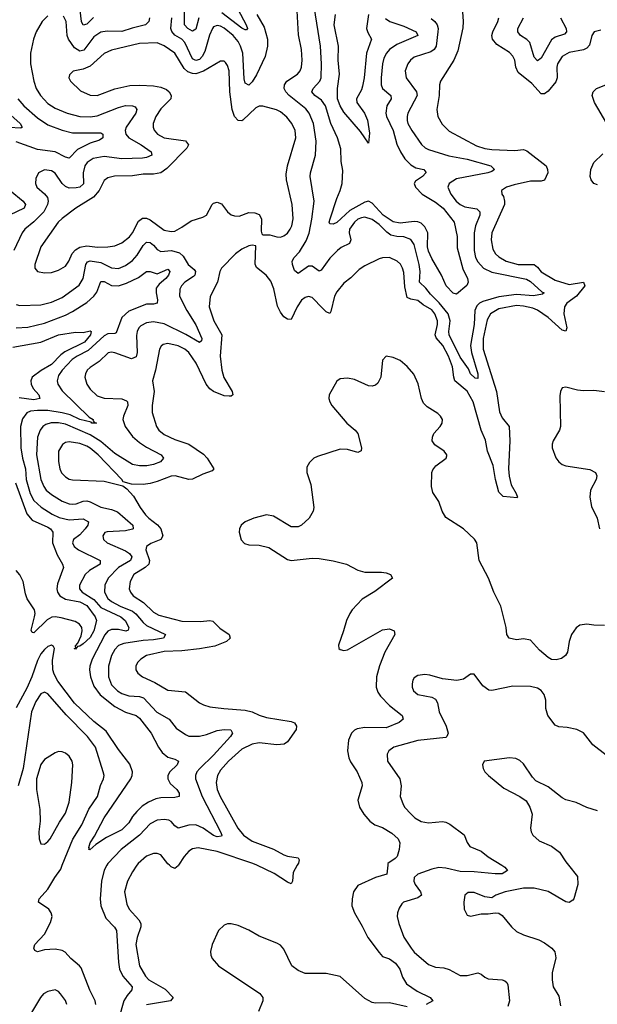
# Model space of a CAD drawing. Header units: inches. Extents: x 1843162 to 1959474, y 907081 to 1016326.
# Tile 486 of 656: x 1915509 to 1918789, y 989211 to 994800. Entities that reach past the tile are written whole.
import ezdxf

# ---------------------------------------------------------------- set-up
doc = ezdxf.new("R2010")
doc.units = ezdxf.units.IN
doc.header["$MEASUREMENT"] = 0
doc.layers.add('B9918', color=7, linetype='Continuous')
doc.layers.add('B9919', color=7, linetype='Continuous')

msp = doc.modelspace()

# ---------------------------------------------------------------- linework, layer by layer
at = {"layer": 'B9918', "color": 5}
for points, elevation in [([(1915941.5, 989210), (1915937.9, 989230), (1915908.1, 989290), (1915857.6, 989417.6), (1915849.8, 989430), (1915799.2, 989470), (1915767.1, 989507.1), (1915750, 989516.8), (1915710, 989523.9), (1915650, 989520.2), (1915610, 989507.6), (1915595.8, 989515.8), (1915589.1, 989530), (1915595.3, 989550), (1915650.6, 989609.4), (1915685, 989675), (1915693.2, 989710), (1915688.8, 989730), (1915675.6, 989750), (1915616.9, 989790), (1915620.4, 989810), (1915670, 989864.9), (1915708.2, 989930), (1915742.4, 989977.6), (1915751.5, 990000)], 460), ([(1916003.9, 990000), (1915988.6, 989971.4), (1915974.2, 989910), (1915966, 989810), (1915970.5, 989770.5), (1915998.7, 989698.7), (1916048.2, 989648.2), (1916059.7, 989630), (1916070.1, 989450), (1916076.8, 989410), (1916094.3, 989370), (1916147.2, 989310), (1916146.3, 989293.7), (1916119, 989261), (1916101.4, 989230), (1916072.5, 989130)], 460), ([(1916175.3, 990000), (1916150, 989963.5), (1916122, 989910), (1916104.5, 989850), (1916118.5, 989778.5), (1916131.2, 989750), (1916185.8, 989690), (1916196.8, 989670), (1916197.6, 989650), (1916175.9, 989590), (1916168.9, 989550), (1916188.9, 989430), (1916223.5, 989370), (1916242, 989350), (1916335.8, 989295.8), (1916380.3, 989250), (1916364.9, 989230), (1916230, 989208.2)], 480), ([(1916411.7, 990000), (1916410, 989997.3), (1916390, 989982.3), (1916370, 989990.8), (1916359.8, 990000)], 480), ([(1917085.4, 990000), (1917061.8, 989958.2), (1917057.7, 989910), (1917050, 989894.5), (1917030, 989903.1), (1916953.8, 989953.8), (1916855.3, 990000)], 480), ([(1917599.3, 990000), (1917594.6, 989950), (1917529.6, 989930.5), (1917430, 989884.7), (1917404, 989850), (1917396.5, 989810), (1917395.2, 989770), (1917410.2, 989730), (1917455, 989655), (1917487.1, 989590), (1917550, 989503.9), (1917570, 989482.2), (1917610, 989468.7), (1917644.1, 989444.1), (1917667.2, 989410), (1917684, 989364), (1917706.6, 989326.6), (1917765.6, 989285.6), (1917840.7, 989250), (1917854.8, 989230), (1917817.3, 989210)], 520), ([(1918247.6, 990000), (1918263.7, 989990), (1918279.5, 989970), (1918250, 989952.1), (1918208.9, 989951.1), (1918090, 989963.5), (1918010, 989964.4), (1917930, 989984.1), (1917890, 989987.1), (1917850, 989978.3), (1917770.3, 989950), (1917749.6, 989930.4), (1917748.1, 989910), (1917754.5, 989890), (1917786.2, 989850), (1917791.3, 989830), (1917770, 989815.5), (1917689.3, 989790.7), (1917679.1, 989780.9), (1917663.4, 989756.6), (1917654.9, 989730), (1917653.1, 989710), (1917662, 989670), (1917691, 989591), (1917731.4, 989530), (1917750, 989506.3), (1917830, 989436.9), (1917870, 989421.8), (1917917.1, 989417.1), (1917948.5, 989408.5), (1918010, 989374.9), (1918050, 989374.7), (1918110, 989388.5), (1918130, 989381.6), (1918150, 989364.4), (1918170, 989355.3), (1918248.9, 989348.9), (1918263.8, 989343.8), (1918275.2, 989335.2), (1918281.2, 989321.2), (1918291.3, 989230), (1918281, 989199)], 540), ([(1918625.2, 990000), (1918676.4, 989936.4), (1918678.4, 989890), (1918655.8, 989810), (1918650, 989800.9), (1918630, 989787.8), (1918610, 989791.5), (1918510.4, 989850.4), (1918430, 989870.5), (1918370, 989869.1), (1918266.8, 989850), (1918214, 989830), (1918190, 989814.5), (1918150, 989820.7), (1918090, 989845.6), (1918055.5, 989844.5), (1918037.3, 989830), (1918030.6, 989790), (1918033.4, 989750), (1918050, 989716), (1918070, 989710.7), (1918130, 989724.4), (1918170, 989724.4), (1918210, 989730.7), (1918230, 989728), (1918250, 989715.5), (1918301.6, 989650), (1918330, 989624.9), (1918370, 989604.6), (1918456.7, 989576.7), (1918490, 989559.5), (1918530.5, 989530), (1918547.6, 989507.6), (1918554.6, 989474.6), (1918533.4, 989390), (1918532.2, 989350), (1918539.3, 989310), (1918570, 989256), (1918581.2, 989201.2)], 560), ([(1917710, 989196.1), (1917610, 989218.8), (1917530, 989217.9), (1917510, 989221.6), (1917470, 989244.1), (1917330, 989368.6), (1917250, 989385.7), (1917130, 989385.3), (1917090, 989403.5), (1917055.1, 989430), (1917010, 989523.6), (1916990, 989546.6), (1916970, 989558.5), (1916870, 989597.7), (1916810, 989631.2), (1916750, 989658), (1916710, 989666.6), (1916690, 989666.6), (1916670, 989660.5), (1916638.7, 989630), (1916602, 989550), (1916592, 989510), (1916594, 989490), (1916603.1, 989470), (1916638.4, 989430), (1916872.7, 989272.7), (1916889.1, 989250), (1916889.2, 989230), (1916865.8, 989170)], 520), ([(1915778, 989210), (1915770, 989231.8), (1915741.3, 989270), (1915730, 989283.6), (1915710, 989293.7), (1915670, 989283.9), (1915644.2, 989270), (1915626.7, 989250), (1915570, 989154)], 480)]:
    msp.add_lwpolyline(points, dxfattribs=dict(at, elevation=elevation))
at = {"layer": 'B9919', "color": 5}
for points, elevation in [([(1916683.2, 994983.2), (1916794.5, 994770), (1916802.6, 994750), (1916797.5, 994742.5), (1916790, 994741.4), (1916770, 994751.5), (1916658, 994838)], 440), ([(1916526.1, 994810), (1916510, 994746), (1916490, 994734.4), (1916464.6, 994750), (1916445, 994770), (1916445.2, 994910)], 440), ([(1917587.5, 994807.5), (1917610.3, 994790), (1917690, 994763.6), (1917761.5, 994730), (1917770.2, 994710), (1917650, 994658.3), (1917610, 994631.2), (1917591.6, 994610), (1917577.8, 994582.2), (1917570.1, 994550), (1917561.4, 994470), (1917562.1, 994430), (1917570.2, 994410), (1917617.2, 994370), (1917618, 994350), (1917593.9, 994310), (1917587.6, 994270), (1917592.5, 994250), (1917629.4, 994170), (1917650, 994094), (1917671.2, 994050), (1917696, 994010), (1917730, 993975.3), (1917758.7, 993958.7), (1917804, 993950), (1917814.7, 993934.7), (1917815.2, 993930), (1917795.8, 993910), (1917757.3, 993882.7), (1917750.2, 993870), (1917757.4, 993850), (1917795, 993810), (1917870, 993763.3), (1917914.1, 993730), (1917976.3, 993650), (1917992.7, 993570), (1917994.3, 993505.7), (1918026, 993386), (1918052.8, 993330), (1918056, 993310), (1918048.7, 993291.3), (1917990, 993242.4), (1917970, 993248), (1917930.9, 993290), (1917905.3, 993350), (1917850, 993444), (1917830, 993485.3), (1917824.3, 993510), (1917826.4, 993590), (1917810, 993624.3), (1917790, 993644.4), (1917770, 993652.7), (1917750, 993654.3), (1917670, 993645.7), (1917630, 993652.9), (1917573.6, 993690), (1917510, 993758.7), (1917490, 993769.5), (1917470, 993764.9), (1917383.6, 993716.4), (1917310, 993649.2), (1917290, 993639.3), (1917270, 993640.9), (1917267, 993650), (1917271.7, 993670), (1917310, 993784.4), (1917329.8, 993830), (1917340.2, 993870), (1917344.7, 993944.7), (1917335, 993995), (1917333.6, 994066.4), (1917314.4, 994130), (1917275.8, 994210), (1917245, 994310), (1917222.7, 994342.7), (1917184.4, 994370), (1917169, 994390), (1917176.5, 994410), (1917213, 994450), (1917220.7, 994470), (1917223.4, 994550), (1917216.7, 994650), (1917175.4, 994910)], 440), ([(1915670, 994821.6), (1915637.1, 994790), (1915603, 994730), (1915587.6, 994690), (1915570.2, 994610), (1915570.2, 994550), (1915589.4, 994450), (1915602.5, 994410), (1915627.7, 994370), (1915670, 994324), (1915710, 994297.2), (1915779.5, 994270), (1915850, 994251.2), (1915910, 994248.3), (1915950, 994253.9), (1916070, 994301.1), (1916110, 994312.2), (1916150.8, 994310.7), (1916164.5, 994304.5), (1916174, 994290), (1916168.4, 994270), (1916114.6, 994190), (1916108.2, 994170), (1916111.6, 994150), (1916129.4, 994129.4), (1916199.7, 994090), (1916256, 994050), (1916260.3, 994030), (1916230, 994017.8), (1916206, 994014), (1916090, 994010.3), (1915990, 994023.2), (1915927.5, 994012.5), (1915892.6, 993990), (1915879.6, 993970), (1915869.6, 993930), (1915871.2, 993868.8), (1915850.2, 993850), (1915830, 993845.5), (1915790, 993843.8), (1915770, 993852.6), (1915750.7, 993870.7), (1915710, 993928.7), (1915690, 993941.8), (1915650, 993948.3), (1915615.5, 993930), (1915600.9, 993899.1), (1915599.6, 993870), (1915606.7, 993850), (1915650.7, 993810.7), (1915666.4, 993790), (1915670.7, 993770), (1915668.2, 993750), (1915646.1, 993710), (1915590, 993652.6), (1915539.3, 993610), (1915523.2, 993590), (1915476.4, 993490)], 460), ([(1918022, 994870), (1918028.3, 994790), (1918026.1, 994753.9), (1917996.7, 994623.3), (1917974.5, 994570), (1917899.7, 994450), (1917892.9, 994430), (1917891.6, 994370), (1917877.4, 994290), (1917883.2, 994250), (1917907.6, 994207.6), (1917947.2, 994167.2), (1918103.3, 994083.3), (1918150, 994068.2), (1918190, 994062.6), (1918321.8, 994058.2), (1918370, 994062.6), (1918390, 994055.5), (1918498.3, 993970), (1918507.2, 993950), (1918507.5, 993930), (1918490, 993889.8), (1918470, 993883.4), (1918410, 993883.4), (1918317, 993863), (1918274.4, 993850), (1918246, 993830), (1918247, 993810), (1918256.2, 993796.2), (1918263.2, 993770), (1918262.4, 993750), (1918189.6, 993590), (1918186.2, 993550), (1918196.3, 993496.3), (1918211.4, 993471.4), (1918230, 993453.9), (1918272.6, 993430), (1918340.7, 993410), (1918430.4, 993410.4), (1918450, 993395.3), (1918470, 993368.5), (1918550, 993321), (1918630, 993297.2), (1918710, 993310.2), (1918718.9, 993290), (1918671.6, 993230), (1918616.3, 993190), (1918602.2, 993170), (1918599.7, 993130), (1918615.5, 993050), (1918610, 993032), (1918590, 993037.1), (1918509.9, 993110), (1918450.2, 993150.2), (1918422.6, 993162.6), (1918370, 993174), (1918330, 993177.2), (1918230, 993157.7), (1918183.2, 993130), (1918163.6, 993096.4), (1918142, 992990), (1918141.7, 992930), (1918216.6, 992690), (1918234.6, 992574.6), (1918250, 992539.2), (1918288.8, 992490), (1918292.7, 992410), (1918284.7, 992250), (1918288.3, 992208.3), (1918299.3, 992159.3), (1918327.7, 992110), (1918335.8, 992090), (1918333.4, 992086.6), (1918254.1, 992094.1), (1918230, 992117.6), (1918210.5, 992190.5), (1918198.1, 992270), (1918166.5, 992350), (1918153.7, 992413.7), (1918129.6, 992469.6), (1918084.7, 992630), (1918050, 992691.4), (1917980.7, 992750), (1917974, 992770), (1917967.3, 992830), (1917943.7, 992890), (1917911.4, 992950), (1917873.7, 992993.7), (1917869.2, 993010), (1917881.8, 993070), (1917881.4, 993090), (1917867.5, 993130), (1917850, 993153.3), (1917800.5, 993180.5), (1917770, 993206.6), (1917730, 993213.9), (1917710, 993223.4), (1917696, 993284), (1917690, 993364), (1917683.7, 993390), (1917671.9, 993411.9), (1917652.3, 993430), (1917610, 993449.8), (1917570, 993448.5), (1917550, 993442), (1917470, 993403.5), (1917437.6, 993382.4), (1917390, 993334.6), (1917350, 993304.1), (1917310, 993254.2), (1917297.2, 993230), (1917276.5, 993143.5), (1917270, 993131.6), (1917250, 993141.6), (1917230, 993159.8), (1917170, 993223.1), (1917150, 993228.8), (1917130, 993222.8), (1917110, 993208.4), (1917084.3, 993170), (1917050, 993098.9), (1917030, 993099.2), (1917010, 993114), (1916990, 993138.7), (1916973.7, 993173.7), (1916952.5, 993272.5), (1916935.1, 993315.1), (1916909.7, 993350), (1916853.2, 993393.2), (1916847.2, 993412.8), (1916850, 993515.3), (1916830, 993519.5), (1916810, 993515.8), (1916770, 993496.5), (1916734.3, 993470), (1916654.9, 993390), (1916646, 993370), (1916633.1, 993310), (1916591, 993229), (1916585.4, 993170), (1916611.8, 993090), (1916656.4, 993010), (1916648.4, 992890), (1916656.3, 992810), (1916669.3, 992769.3), (1916716.5, 992690), (1916719.5, 992670), (1916710, 992663.1), (1916698.1, 992661.9), (1916670, 992665.4), (1916610, 992689.9), (1916590, 992704), (1916567.4, 992730), (1916510.8, 992850), (1916470, 992910.5), (1916447, 992930), (1916410, 992948.1), (1916350, 992962.3), (1916323.5, 992956.5), (1916312.5, 992947.5), (1916302.9, 992930), (1916279.8, 992810), (1916262.8, 992750), (1916273.4, 992690), (1916262, 992610), (1916261, 992570), (1916285.4, 992490), (1916299.3, 992470), (1916330, 992444.5), (1916390, 992416.2), (1916470, 992391.2), (1916553.2, 992333.2), (1916574.3, 992310), (1916611.5, 992250), (1916601.8, 992238.2), (1916550, 992219.8), (1916490, 992191.2), (1916470, 992189.9), (1916392.3, 992210), (1916370, 992209.3), (1916290, 992178.2), (1916250, 992167.7), (1916210, 992161.4), (1916144, 992164), (1916097.2, 992177.2), (1916089.5, 992190), (1915954.5, 992330), (1915910, 992368), (1915890, 992379.4), (1915850, 992394.6), (1915790, 992404), (1915770, 992399.3), (1915751.7, 992388.3), (1915729.4, 992350), (1915730, 992292), (1915736.5, 992250), (1915747.3, 992227.3), (1915770, 992204.9), (1915790, 992192.3), (1915810, 992187.8), (1915990, 992179.7), (1916094.4, 992154.4), (1916117.2, 992137.2), (1916154.7, 992094.7), (1916192.7, 992030), (1916223.9, 991990), (1916243, 991970), (1916292.5, 991932.5), (1916310.1, 991910), (1916322.4, 991870), (1916311, 991850), (1916253.5, 991826.5), (1916228.5, 991810), (1916225.6, 991790), (1916245.8, 991730), (1916242.5, 991710), (1916222.5, 991690), (1916158.1, 991650), (1916135.9, 991610), (1916131.8, 991570), (1916138.9, 991550), (1916154.2, 991530), (1916211.9, 991491.9), (1916270, 991437.4), (1916300.2, 991420.2), (1916430, 991385.7), (1916536.7, 991383.3), (1916589.3, 991389.3), (1916605.4, 991385.5), (1916646.6, 991346.6), (1916698.9, 991310), (1916704.6, 991290), (1916683.6, 991270), (1916616.9, 991243.1), (1916530, 991227.7), (1916430, 991217.2), (1916330, 991212.8), (1916228.7, 991190), (1916196.5, 991170), (1916178.5, 991150), (1916169.1, 991130), (1916169, 991110), (1916180.3, 991090), (1916207, 991070), (1916277.5, 991037.5), (1916350, 990994.8), (1916450, 990984.4), (1916530, 990922.6), (1916554, 990910), (1916590, 990900.2), (1916669.5, 990889.5), (1916790, 990881.3), (1916830, 990870.6), (1916870, 990851.6), (1916910, 990839), (1917050, 990816.4), (1917069.4, 990809.4), (1917081.5, 990790), (1917079.1, 990770), (1917030, 990699.7), (1917012, 990688), (1916970, 990684.5), (1916870, 990695.4), (1916830, 990687), (1916770, 990659.9), (1916694.4, 990590), (1916650, 990540.2), (1916631.9, 990510), (1916625.4, 990470), (1916631.3, 990430), (1916647.3, 990390), (1916748.4, 990210), (1916780.5, 990170), (1916830, 990136.8), (1916950, 990091), (1917010, 990059.5), (1917030, 990051.7), (1917090, 990043), (1917096.5, 990030), (1917092.4, 990012.4), (1917085.4, 990000)], 480), ([(1916247.4, 994810), (1916243.6, 994790), (1916223.9, 994770), (1916148.2, 994751.8), (1916090, 994732.2), (1916005.5, 994734.5), (1915970, 994728.8), (1915930, 994701.6), (1915872.9, 994627.1), (1915850, 994620.4), (1915820.8, 994640.8), (1915786, 994690), (1915779.7, 994710), (1915772.7, 994790), (1915759, 994819)], 460), ([(1915928.6, 994811.4), (1915890, 994774.3), (1915870, 994768.9), (1915861.2, 994790), (1915850.3, 994870)], 440), ([(1916855.3, 994830), (1916897.4, 994757.4), (1916916.8, 994690), (1916915.8, 994650), (1916902.5, 994590), (1916853.6, 994486.4), (1916830, 994447.4), (1916810, 994427.7), (1916790, 994438.7), (1916783.3, 994463.3), (1916775.6, 994610), (1916764.1, 994650), (1916750, 994676.4), (1916721.1, 994710), (1916670, 994752.4), (1916650, 994763.4), (1916630, 994767.6), (1916610, 994758.8), (1916603.5, 994750), (1916587.2, 994712.8), (1916561.6, 994618.4), (1916546.1, 994590), (1916530, 994574.8), (1916510, 994568.4), (1916490, 994578.5), (1916446.2, 994670), (1916430, 994689.4), (1916390, 994712.4), (1916372.5, 994732.5), (1916367.3, 994750), (1916372.8, 994810)], 460), ([(1917846.2, 994806.2), (1917867.1, 994790), (1917880.8, 994770), (1917885.8, 994750), (1917884.3, 994730), (1917873.8, 994650), (1917863.2, 994630), (1917843.3, 994616.7), (1917750, 994588), (1917728.2, 994570), (1917713, 994550), (1917699, 994510), (1917704.7, 994470), (1917762.3, 994390), (1917766, 994370), (1917713.2, 994270), (1917708.7, 994250), (1917710, 994227.3), (1917714.3, 994210), (1917735.2, 994170), (1917791.1, 994091.1), (1917811.8, 994071.8), (1917830, 994062.6), (1917946.3, 994026.3), (1918050, 994007.8), (1918185.3, 993970), (1918205.7, 993950), (1918190, 993938), (1918168, 993930), (1917990, 993896.6), (1917947.7, 993870), (1917941.3, 993850), (1917957, 993810), (1917988.8, 993770), (1918010, 993751.4), (1918037.8, 993737.8), (1918105.9, 993725.9), (1918123.2, 993710), (1918122, 993690), (1918098.3, 993630), (1918090.6, 993590), (1918090.6, 993490), (1918098.4, 993450), (1918110, 993425.2), (1918143, 993390), (1918190, 993367.1), (1918387.7, 993327.7), (1918410, 993313.2), (1918475.2, 993255.2), (1918488, 993250), (1918478.2, 993241.8), (1918427.4, 993232.6), (1918330, 993240.1), (1918230, 993226.4), (1918140.1, 993199.9), (1918119.8, 993190), (1918104.6, 993175.4), (1918093.8, 993150), (1918090.1, 993070), (1918068.8, 992950), (1918075.1, 992910), (1918110.1, 992789.9), (1918110, 992764), (1918095.3, 992764.7), (1918070, 992789.8), (1918058.3, 992818.3), (1918010, 992885), (1917947.9, 993010), (1917946, 993030), (1917953.3, 993090), (1917941.9, 993130), (1917892, 993192), (1917841.5, 993241.5), (1917816.5, 993276.5), (1917779.1, 993310), (1917782.9, 993370), (1917778.5, 993410), (1917750, 993524.4), (1917730, 993552.2), (1917690, 993567.7), (1917650, 993569.5), (1917617.4, 993577.4), (1917593.6, 993593.6), (1917550, 993636.9), (1917510, 993665.2), (1917470, 993678.5), (1917450, 993675.8), (1917430, 993667.9), (1917410, 993650.5), (1917383.1, 993610), (1917379.8, 993590), (1917389.3, 993550), (1917382.7, 993530), (1917334.2, 993505.8), (1917314.4, 993490), (1917270, 993446.3), (1917221.1, 993378.9), (1917210, 993372.3), (1917170, 993399.8), (1917150, 993400.2), (1917090, 993359.8), (1917070, 993377), (1917059.1, 993410), (1917057.5, 993430), (1917067.2, 993450), (1917097.4, 993482.6), (1917136.3, 993543.7), (1917152.2, 993587.8), (1917168.3, 993668.3), (1917182.1, 993770), (1917158.5, 993910), (1917159.8, 993930), (1917188.6, 994030), (1917193, 994110), (1917178.1, 994210), (1917153.4, 994270), (1917133.6, 994293.6), (1917038.8, 994370), (1917020.2, 994390), (1917011.2, 994410), (1917012.9, 994430), (1917026, 994450), (1917087.3, 994490), (1917102, 994510), (1917110, 994530.8), (1917114.1, 994570), (1917110.5, 994630), (1917093.1, 994713.1), (1917084.7, 994850)], 460), ([(1917489.7, 994830), (1917479.6, 994750), (1917486.2, 994726.2), (1917508, 994690), (1917479, 994610), (1917465.3, 994470), (1917456.7, 994423.3), (1917450, 994401.6), (1917421.3, 994350), (1917423, 994330), (1917466.4, 994270), (1917484.9, 994230), (1917496.4, 994156.4), (1917490, 994098), (1917445.2, 994165.2), (1917350, 994275.5), (1917328.8, 994310), (1917314.2, 994350), (1917313.1, 994410), (1917325.6, 994490), (1917318.1, 994570), (1917319, 994650), (1917294.7, 994770), (1917303, 994830)], 420), ([(1918810, 994740.7), (1918770.6, 994730), (1918758, 994710), (1918744.8, 994655.2), (1918730, 994637.3), (1918710, 994628.3), (1918630, 994614.5), (1918590, 994590.6), (1918563.7, 994550), (1918558.9, 994530), (1918560.6, 994470), (1918553.2, 994446.8), (1918510, 994394), (1918490, 994379.5), (1918470, 994378.7), (1918418.4, 994438.4), (1918339.3, 994499.3), (1918325.9, 994530), (1918321.9, 994570), (1918310, 994592.7), (1918290, 994612.8), (1918219.4, 994659.4), (1918194.8, 994690), (1918190.6, 994710), (1918195.4, 994730), (1918224.5, 994790), (1918229.8, 994810)], 480), ([(1918581.2, 994810), (1918612.5, 994750), (1918614.3, 994730), (1918602.5, 994717.5), (1918550, 994700.7), (1918530, 994686.4), (1918470, 994582.3), (1918450, 994567.1), (1918430, 994586.3), (1918406.3, 994670), (1918390, 994688.2), (1918353.1, 994710), (1918337.7, 994730), (1918338.8, 994750), (1918369.9, 994810)], 460), ([(1918844.3, 994210), (1918773.1, 994330), (1918761, 994370), (1918765.1, 994390), (1918784.1, 994410), (1918846.5, 994433.5)], 480), ([(1915498.9, 994350), (1915533.4, 994310), (1915610, 994241.9), (1915670, 994203.1), (1915750, 994172.5), (1915810, 994157.7), (1915970, 994158.2), (1915981.7, 994150), (1915981.7, 994130), (1915963.1, 994116.9), (1915910, 994098.7), (1915836.9, 994063.1), (1915790, 994014.4), (1915770, 994019.5), (1915710, 994049.9), (1915610, 994062.1), (1915490, 994106.6)], 440), ([(1915405.5, 994305.5), (1915512.1, 994210), (1915523.8, 994190), (1915515.2, 994184.8), (1915450, 994188.8)], 420), ([(1918790, 993861.8), (1918770, 993869.3), (1918754.9, 993890), (1918748.5, 993910), (1918751.8, 993950), (1918769.1, 993990), (1918821.1, 994038.9)], 480), ([(1915454.4, 993830), (1915528.5, 993770), (1915543.2, 993750), (1915535.4, 993730), (1915451.2, 993690)], 440), ([(1915490, 993183.2), (1915510, 993178.2), (1915630, 993180.4), (1915690, 993195.6), (1915750, 993223.5), (1915846.7, 993293.3), (1915869.9, 993330.1), (1915884.4, 993410), (1915894.3, 993425.7), (1915910, 993431.6), (1915970, 993421.3), (1916030, 993391.3), (1916070, 993387.7), (1916110, 993404.1), (1916150, 993432.8), (1916176.7, 993463.3), (1916210, 993517.5), (1916230, 993536.2), (1916250, 993536), (1916270, 993520.1), (1916290, 993495.3), (1916310, 993484.7), (1916370.5, 993490.5), (1916416.9, 993476.9), (1916438.4, 993458.4), (1916466.9, 993410), (1916500.9, 993380.9), (1916507.2, 993370), (1916503.7, 993350), (1916497.2, 993342.8), (1916447.1, 993310), (1916427.8, 993290), (1916418, 993270), (1916416, 993230), (1916457.9, 993150), (1916510, 993067.3), (1916543.8, 992990), (1916542.3, 992977.7), (1916530, 992967.9), (1916452.1, 993012.1), (1916330, 993072.5), (1916270, 993084.5), (1916230, 993079.9), (1916198, 993062), (1916186, 993050), (1916176.6, 993030), (1916173, 993007), (1916177.1, 992910), (1916170, 992885.3), (1916144.7, 992875.3), (1916050, 992908.2), (1916030, 992912.5), (1916011.9, 992908.1), (1915960.4, 992859.6), (1915910, 992825.7), (1915893.1, 992810), (1915882.7, 992790), (1915879.6, 992770), (1915890.2, 992730), (1915910, 992702), (1915950, 992664.7), (1915990, 992650.9), (1916088.5, 992648.5), (1916116.7, 992636.7), (1916122.3, 992630), (1916122.6, 992610), (1916098.2, 992550), (1916095.2, 992530), (1916108.6, 992490), (1916150, 992434.7), (1916190, 992399.4), (1916230, 992372.8), (1916312.4, 992330), (1916326.7, 992310), (1916308.4, 992290), (1916270, 992274.8), (1916232, 992268), (1916190, 992267.1), (1916150, 992274.5), (1916050, 992338.1), (1915970, 992406.2), (1915910, 992444.1), (1915770, 992503.7), (1915730, 992511.3), (1915689, 992511), (1915658.5, 992501.5), (1915640.7, 992490), (1915624.8, 992470), (1915610.1, 992429.9), (1915605.6, 992330), (1915630.1, 992190), (1915645.8, 992150), (1915660.5, 992130), (1915690, 992104.3), (1915750, 992065.9), (1915790, 992051.4), (1915810, 992049.6), (1915830, 992051.9), (1915870, 992066.9), (1915890, 992068.5), (1915910, 992062.9), (1915970, 992031.9), (1916030, 992019.4), (1916065.4, 992005.4), (1916152.7, 991930), (1916154.6, 991910), (1916150, 991907.6), (1916110, 991898.3), (1916006.5, 991893.5), (1915991.9, 991888.1), (1915981.2, 991870), (1915985.2, 991850), (1916005.8, 991830), (1916110, 991784.8), (1916132.4, 991770), (1916146.7, 991750), (1916138, 991730), (1916070.1, 991690), (1916012.3, 991630), (1915992.1, 991590), (1915991.3, 991550), (1916010, 991515), (1916030, 991498.1), (1916079.8, 991470), (1916150, 991442.9), (1916168, 991428), (1916210, 991377.7), (1916230, 991361.7), (1916336.5, 991310), (1916326, 991290), (1916270, 991278.8), (1916210, 991275.7), (1916101, 991259), (1916070, 991248.1), (1916050, 991224.5), (1916030.1, 991190), (1916013.8, 991130), (1916013, 991070), (1916030, 991025), (1916064.6, 990990), (1916090, 990975.3), (1916130, 990962.2), (1916190, 990957.5), (1916212.7, 990950), (1916288.8, 990868.8), (1916359, 990830), (1916397.6, 990777.6), (1916450, 990741.8), (1916470, 990733), (1916530, 990732.9), (1916570, 990742.1), (1916630, 990764.8), (1916670.9, 990770.9), (1916708.8, 990768.8), (1916718.7, 990750), (1916706, 990730), (1916610, 990625.2), (1916531.4, 990550), (1916514.8, 990530), (1916506.8, 990510), (1916508.3, 990490), (1916545, 990390), (1916650.1, 990190), (1916657.6, 990170), (1916655.1, 990164.9), (1916630, 990162.2), (1916610, 990168), (1916550.5, 990210.5), (1916510, 990228.6), (1916470, 990228.4), (1916410, 990209.8), (1916390, 990223), (1916369, 990249), (1916355.5, 990255.5), (1916330, 990260.3), (1916290, 990255.4), (1916250, 990234.6), (1916190.1, 990169.9), (1916086.3, 990090), (1916009.3, 990010), (1916003.9, 990000)], 460), ([(1915490, 993050.7), (1915554.9, 993054.9), (1915650, 993077.6), (1915770, 993122.6), (1915810, 993142.5), (1915890, 993193.9), (1915931.1, 993230), (1915947.8, 993252.2), (1915970, 993314.4), (1915990, 993314), (1916030, 993291), (1916070, 993288.9), (1916115.9, 993304.1), (1916183.2, 993336.8), (1916230, 993371), (1916250, 993370.2), (1916290, 993356.6), (1916350, 993383.6), (1916362.7, 993370), (1916355.1, 993350), (1916340.1, 993330), (1916300.8, 993299.2), (1916284.6, 993275.4), (1916284, 993250), (1916291.3, 993208.7), (1916289.2, 993190.8), (1916270, 993184.1), (1916230, 993185.7), (1916130, 993145.2), (1916090, 993108.9), (1916057, 993023), (1916050, 993018.4), (1916010, 993015.7), (1915990, 993005.7), (1915898.9, 992921.1), (1915836.6, 992890), (1915807.9, 992870), (1915751.4, 992810), (1915730, 992780.4), (1915722.4, 992750), (1915726, 992730), (1915750, 992692.8), (1915904.2, 992544.2), (1915926.4, 992530), (1915924.9, 992524.9), (1915933.8, 992513.8), (1915944.7, 992510), (1915919, 992510), (1915915.1, 992515.1), (1915850.1, 992529.9), (1915796.2, 992556.2), (1915750, 992568.8), (1915670, 992581.2), (1915610, 992581), (1915570, 992576.7), (1915550, 992568.4), (1915525.4, 992534.6), (1915513.9, 992490), (1915516.5, 992370), (1915525.6, 992310), (1915541.6, 992250), (1915546.6, 992190), (1915568.2, 992110), (1915590, 992070.9), (1915632, 992032), (1915693.1, 991993.1), (1915733.7, 991973.7), (1915790, 991960.3), (1915870, 991966.3), (1915900.7, 991950), (1915896.6, 991930), (1915881.8, 991910), (1915850, 991876.4), (1915814.4, 991850), (1915808.6, 991830), (1915819.2, 991810), (1915843.6, 991790), (1915965.5, 991730), (1915967.1, 991710), (1915906.1, 991673.9), (1915881.2, 991650), (1915848.7, 991590), (1915848.6, 991570), (1915864, 991550), (1915929.5, 991509.5), (1915970, 991463.6), (1916084.5, 991410), (1916108.2, 991390), (1916129.4, 991350), (1916125, 991335), (1916111.2, 991328.8), (1916070, 991339), (1916030, 991337.8), (1916010, 991328.2), (1915992.4, 991307.6), (1915921.5, 991170), (1915907.3, 991130), (1915905.2, 991110), (1915911.1, 991070), (1915930, 991015.9), (1915966.6, 990966.6), (1916050, 990901), (1916110, 990869.1), (1916170, 990850.1), (1916190, 990835.3), (1916256.4, 990750), (1916298.2, 990670), (1916319.2, 990639.2), (1916350, 990614.3), (1916390, 990602), (1916412, 990590), (1916403.6, 990570), (1916362, 990530), (1916351, 990510), (1916350.2, 990490), (1916363.6, 990463.6), (1916400.8, 990430), (1916415.8, 990410), (1916414, 990390), (1916390, 990383.7), (1916310, 990383.6), (1916282.8, 990377.2), (1916241.1, 990358.9), (1916205, 990335), (1916174, 990306), (1916150, 990277.2), (1916130, 990241.5), (1916090, 990200.5), (1916001.8, 990158.2), (1915941.6, 990118.4), (1915908.2, 990088.2), (1915902, 990090), (1915905.2, 990094.8), (1915901.7, 990101.7), (1915910, 990127.7), (1915934.8, 990165.2), (1915989.8, 990270), (1916140.4, 990490), (1916148.8, 990510), (1916150.5, 990530), (1916134.7, 990574.7), (1916070, 990657.6), (1916000.9, 990760.9), (1915930, 990816), (1915821, 990921), (1915725.4, 991045.4), (1915704.9, 991084.9), (1915698.1, 991110), (1915696, 991164), (1915706.2, 991230), (1915701.5, 991241.4), (1915690, 991249.7), (1915670, 991241.4), (1915650, 991225), (1915630, 991200.3), (1915610, 991162.3), (1915578.5, 991070), (1915550, 991004.8), (1915490, 990894.3)], 440), ([(1915470, 992941), (1915630.3, 992969.7), (1915730, 993011.1), (1915826.7, 993026.7), (1915870, 993024.6), (1915910, 993033), (1915914.8, 993030), (1915911.2, 993010), (1915876.6, 992970), (1915765.7, 992914.3), (1915743.2, 992896.8), (1915690, 992841.6), (1915630.7, 992809.3), (1915579.7, 992770), (1915572.6, 992750), (1915575, 992730), (1915586, 992706), (1915617.6, 992670), (1915624.2, 992650), (1915590, 992642.8), (1915506.4, 992653.6)], 420), ([(1918830, 991361.8), (1918770, 991362.7), (1918730, 991368.4), (1918690, 991362.6), (1918670, 991348), (1918642.4, 991310), (1918629.2, 991270), (1918619.4, 991210), (1918608, 991190), (1918586.6, 991173.4), (1918554.8, 991165.2), (1918530, 991168.7), (1918510, 991179.5), (1918461, 991221), (1918410, 991277.4), (1918370, 991284.7), (1918330, 991279.7), (1918289.6, 991290), (1918275.6, 991310), (1918272.3, 991350), (1918241.6, 991470), (1918201.6, 991550), (1918172, 991630), (1918118.7, 991730), (1918104.4, 991830), (1918091.3, 991851.3), (1918030, 991909.8), (1917930, 991974.8), (1917907.9, 992010), (1917890, 992065.6), (1917855.9, 992115.9), (1917848.2, 992150), (1917849.8, 992230), (1917854.7, 992245.3), (1917872.9, 992267.1), (1917931.6, 992310), (1917935.2, 992324.8), (1917935.8, 992330), (1917920.5, 992350), (1917866.6, 992386.6), (1917851.9, 992410), (1917852.7, 992430), (1917861.8, 992450), (1917896.8, 992490), (1917908.7, 992510), (1917909.8, 992530), (1917899.2, 992550), (1917884.6, 992564.6), (1917822.6, 992602.6), (1917802.6, 992622.6), (1917791.8, 992650), (1917772.4, 992732.4), (1917748, 992788), (1917710, 992831.5), (1917670, 992865.6), (1917630, 992882.9), (1917590.7, 992889.3), (1917570, 992868), (1917560.6, 992770), (1917543.2, 992736.8), (1917530, 992725), (1917510, 992719.5), (1917490, 992721.9), (1917410, 992756.5), (1917370, 992765.3), (1917330, 992761), (1917310, 992747.3), (1917266.7, 992670), (1917264.9, 992650), (1917270.4, 992630), (1917282, 992610), (1917367.7, 992510), (1917414.9, 992470), (1917430, 992450.6), (1917450.3, 992370), (1917448.1, 992351.9), (1917430, 992343.5), (1917370, 992359.7), (1917330, 992362.7), (1917199.8, 992320.2), (1917180.3, 992310), (1917154.1, 992285.9), (1917140, 992260), (1917139, 992230), (1917162, 992162), (1917179.6, 992030), (1917176, 992010), (1917153.7, 991970), (1917110.2, 991929.8), (1917090, 991920.4), (1917050, 991921), (1916950, 991981.7), (1916910, 991988.4), (1916838.8, 991970), (1916790, 991949.6), (1916766.4, 991930), (1916757.6, 991910), (1916755.8, 991890), (1916767.5, 991847.5), (1916786, 991826), (1916810, 991819.5), (1916870, 991817), (1916924, 991804), (1917030, 991735.3), (1917050.4, 991730.4), (1917170, 991743.1), (1917210, 991741.3), (1917290, 991728.4), (1917364.7, 991710), (1917430, 991675.5), (1917470, 991664.4), (1917564.1, 991664.1), (1917590, 991659.3), (1917614.8, 991650), (1917626, 991630), (1917525.1, 991554.9), (1917453.7, 991510), (1917397.7, 991450), (1917383.2, 991430), (1917364.4, 991390), (1917348.7, 991330), (1917319.3, 991250), (1917322, 991230), (1917330, 991223.8), (1917350, 991219.5), (1917370, 991223.1), (1917570, 991335.8), (1917610, 991342.6), (1917634.9, 991330), (1917638.7, 991310), (1917582.1, 991210), (1917552.4, 991132.4), (1917535.4, 991070), (1917534, 991010), (1917543, 990983), (1917559.1, 990959.1), (1917610, 990906.7), (1917682, 990850), (1917687, 990830), (1917663.8, 990810), (1917590, 990780.5), (1917470, 990782.1), (1917425.2, 990774.8), (1917410, 990767.6), (1917393.4, 990750), (1917376.8, 990710), (1917370.2, 990650.2), (1917377.7, 990610), (1917387.5, 990587.5), (1917426.2, 990530), (1917451.3, 990470), (1917453.6, 990450), (1917430.3, 990370), (1917438.9, 990330), (1917464, 990290), (1917497.4, 990250), (1917526.7, 990230), (1917570, 990214.8), (1917622.9, 990182.9), (1917657.8, 990150), (1917667.3, 990127.3), (1917664.7, 990090), (1917652.3, 990050), (1917642.1, 990037.9), (1917600.2, 990010), (1917599.3, 990000)], 520), ([(1918830, 992686.5), (1918770, 992694.6), (1918710, 992693), (1918676.6, 992696.6), (1918610, 992713.6), (1918590.5, 992709.5), (1918580.5, 992690), (1918576.1, 992663.9), (1918580.7, 992490), (1918575.2, 992470), (1918538, 992410), (1918532.8, 992390), (1918533.8, 992370), (1918553.4, 992313.4), (1918570.3, 992290), (1918590, 992274.9), (1918610, 992267.1), (1918746.4, 992246.4), (1918779.7, 992230), (1918787, 992210), (1918782.5, 992190), (1918751, 992130), (1918746.2, 992090), (1918756.8, 992036.8), (1918789.2, 991970), (1918802.2, 991910)], 520), ([(1915484.9, 992170), (1915550, 991994.6), (1915579.8, 991959.8), (1915670, 991918.4), (1915683.8, 991910), (1915698.4, 991890), (1915695.2, 991830), (1915722, 991762), (1915753.2, 991710), (1915757.5, 991690), (1915723.3, 991596.7), (1915719.8, 991570), (1915723.6, 991550), (1915738.1, 991530), (1915770, 991510.9), (1915850, 991494.4), (1915890, 991474.5), (1915938, 991410), (1915946.4, 991390), (1915931.1, 991330), (1915910, 991293.2), (1915870, 991256.4), (1915850, 991243.9), (1915837.3, 991242.7), (1915827.2, 991227.2), (1915818, 991230), (1915827.5, 991232.5), (1915826.2, 991246.2), (1915839, 991261), (1915858.2, 991301.8), (1915864.2, 991330), (1915861.6, 991350), (1915849.2, 991369.2), (1915824, 991384), (1915744.2, 991404.2), (1915710, 991410.9), (1915692.2, 991407.8), (1915666.3, 991393.7), (1915590, 991319.8), (1915580.9, 991320.9), (1915573.8, 991333.8), (1915593.6, 991410), (1915596.4, 991430), (1915592.8, 991450), (1915551.8, 991511.8), (1915541.6, 991541.6), (1915530, 991610.7), (1915510, 991649), (1915490, 991673.1)], 420), ([(1918932.4, 990552.4), (1918764.4, 990684.4), (1918710, 990751.8), (1918674, 990770), (1918617.7, 990782.2), (1918570, 990786.6), (1918550, 990795.6), (1918508.4, 990850), (1918497.3, 990890), (1918497, 990937), (1918488, 990970), (1918470, 990991.3), (1918450, 991005.1), (1918410, 991015.1), (1918310, 991016.9), (1918190, 990991.3), (1918174.3, 990994.3), (1918139.3, 991019.3), (1918090, 991084), (1918070, 991084), (1918030, 991056.2), (1917991.7, 991048.3), (1917910, 991058), (1917838.9, 991078.9), (1917810, 991082.7), (1917770, 991077.7), (1917750, 991064.5), (1917741.1, 991050), (1917737.4, 991030), (1917738.3, 991010), (1917746.3, 990990), (1917770.6, 990970), (1917850, 990954.4), (1917870, 990942.6), (1917881.4, 990921.4), (1917891.1, 990870), (1917930.2, 990790), (1917941.7, 990750), (1917935.8, 990730), (1917930, 990724.7), (1917770, 990708.1), (1917634, 990670), (1917605.3, 990650), (1917596.5, 990630), (1917598, 990590), (1917668.5, 990490), (1917675.8, 990450), (1917670.4, 990390), (1917684.2, 990350), (1917694.9, 990330), (1917731.8, 990290), (1917754, 990270), (1917790, 990248.1), (1917830, 990240.7), (1917910, 990247.5), (1917930, 990244.2), (1917952.4, 990232.4), (1918032.4, 990172.4), (1918050.2, 990130), (1918066.3, 990106.3), (1918130, 990079.4), (1918170, 990048.4), (1918247.6, 990000)], 540), ([(1915751.5, 990000), (1915811.4, 990148.6), (1915862.7, 990230), (1915901.4, 990318.6), (1915950.5, 990390), (1915967.9, 990452.1), (1915985.1, 990490), (1915988.6, 990510), (1915984.2, 990530), (1915939.9, 990670), (1915895.2, 990730), (1915773.1, 990853.1), (1915670, 990974), (1915650, 990982.4), (1915630, 990972.8), (1915600.4, 990930), (1915576.9, 990870), (1915528.6, 990550), (1915501.6, 990450)], 460), ([(1918790, 990309.6), (1918730, 990328), (1918670, 990356.3), (1918610, 990371.6), (1918590, 990382.9), (1918510, 990446), (1918439.7, 990479.7), (1918420.7, 990500.7), (1918370, 990576), (1918350, 990595.1), (1918325.8, 990605.8), (1918290, 990609.6), (1918146.8, 990590), (1918137.3, 990570), (1918140.7, 990550), (1918150.8, 990530), (1918170.8, 990510), (1918258, 990438), (1918350.3, 990390.3), (1918384.8, 990364.8), (1918406, 990330), (1918419.3, 990290), (1918410.4, 990210), (1918413.4, 990190), (1918424, 990170), (1918458.4, 990138.4), (1918530, 990108.5), (1918574.9, 990074.9), (1918610, 990018.8), (1918625.2, 990000)], 560), ([(1916359.8, 990000), (1916350, 990008.7), (1916310, 990059.8), (1916290, 990067.4), (1916270, 990066.4), (1916230, 990050.7), (1916182.2, 990010), (1916175.3, 990000)], 480), ([(1916855.3, 990000), (1916834, 990010), (1916630, 990078.9), (1916522, 990098), (1916490, 990092.5), (1916470, 990080.3), (1916443.2, 990050), (1916411.7, 990000)], 480)]:
    msp.add_lwpolyline(points, dxfattribs=dict(at, elevation=elevation))
at = {"layer": 'B9919', "color": 5, "elevation": 480}
for points in [[(1916290, 994667.9), (1916190, 994664.2), (1916030, 994627), (1915990, 994608), (1915910, 994535.4), (1915870, 994519.1), (1915813.3, 994506.7), (1915792.5, 994487.5), (1915788.4, 994470), (1915797.1, 994450), (1915855.2, 994395.2), (1915910, 994371), (1915950, 994370.2), (1916050, 994408.1), (1916134.1, 994425.9), (1916190.9, 994429.1), (1916270, 994424), (1916310, 994417.5), (1916342.9, 994402.9), (1916359, 994390), (1916370.2, 994370), (1916367.6, 994350), (1916310, 994294.4), (1916281.7, 994250), (1916267, 994210), (1916267.5, 994190), (1916273.5, 994173.5), (1916292.6, 994150), (1916330, 994130.1), (1916450, 994112), (1916468.2, 994090), (1916458, 994070), (1916344.7, 993955.3), (1916310, 993930.9), (1916270, 993923.2), (1916210, 993923.1), (1916150, 993912.8), (1916048, 993912), (1916010, 993902), (1915990, 993886.3), (1915960.2, 993830), (1915928.5, 993791.5), (1915828.9, 993730), (1915750, 993671.6), (1915727.8, 993650), (1915630, 993511.1), (1915594.6, 993410), (1915595.8, 993390), (1915610.3, 993370.3), (1915650, 993362.3), (1915690, 993364.7), (1915730, 993378.2), (1915770, 993400.7), (1915789, 993430), (1915807.7, 993472.3), (1915826.1, 993493.9), (1915850.7, 993509.3), (1915890, 993516.1), (1915951, 993509), (1916010, 993510.2), (1916050, 993516.8), (1916090, 993532.8), (1916133, 993567), (1916150, 993590.3), (1916183.2, 993656.8), (1916206.2, 993673.8), (1916230, 993674), (1916250, 993664.6), (1916330, 993604.6), (1916370, 993596.8), (1916390, 993600.1), (1916430, 993621.2), (1916482.4, 993657.6), (1916550, 993678.3), (1916569.8, 993690), (1916602, 993750), (1916610, 993757.7), (1916630, 993763.9), (1916654.7, 993754.7), (1916690, 993709.2), (1916710, 993692.7), (1916730, 993685.5), (1916755.3, 993684.7), (1916810, 993704.9), (1916844, 993704), (1916870, 993694.8), (1916882.8, 993670), (1916879.8, 993599.8), (1916883.5, 993583.5), (1916890, 993578), (1916930, 993579.5), (1916970, 993566.4), (1916990, 993565.8), (1917010, 993572.6), (1917030, 993587.6), (1917045.1, 993610), (1917054.6, 993630), (1917063.1, 993670), (1917056.8, 993750), (1917025.1, 993890), (1917022.2, 993922.2), (1917030.6, 993970), (1917077.2, 994130), (1917073.2, 994170), (1917054.3, 994210), (1917026.7, 994246.7), (1916990, 994277), (1916968.3, 994288.3), (1916890, 994309.8), (1916870, 994309.8), (1916850, 994300.3), (1916776.5, 994230), (1916770, 994225.7), (1916750, 994227.7), (1916729.9, 994249.9), (1916716.7, 994290), (1916703.5, 994390), (1916698.2, 994510), (1916690, 994540.5), (1916677.6, 994557.6), (1916670, 994564.4), (1916650, 994565.1), (1916552.5, 994507.5), (1916510, 994493.4), (1916490, 994493.9), (1916464.6, 994504.7), (1916443.6, 994523.6), (1916389.8, 994610), (1916330, 994651.9)], [(1915730, 990646), (1915710, 990638.7), (1915650, 990600.7), (1915630, 990571.8), (1915604.2, 990490), (1915604.6, 990430), (1915623.4, 990316.6), (1915624.9, 990250), (1915617.2, 990190), (1915619.6, 990150), (1915630, 990122), (1915650, 990120.4), (1915670, 990134.4), (1915682, 990150), (1915734.8, 990245.2), (1915770, 990296.4), (1915790, 990358.8), (1915805.3, 990470), (1915810.9, 990570), (1915806.6, 990590), (1915790, 990618.4), (1915770, 990636.3), (1915750, 990644.7)]]:
    msp.add_lwpolyline(points, close=True, dxfattribs=at)

doc.saveas('drawing.dxf')
